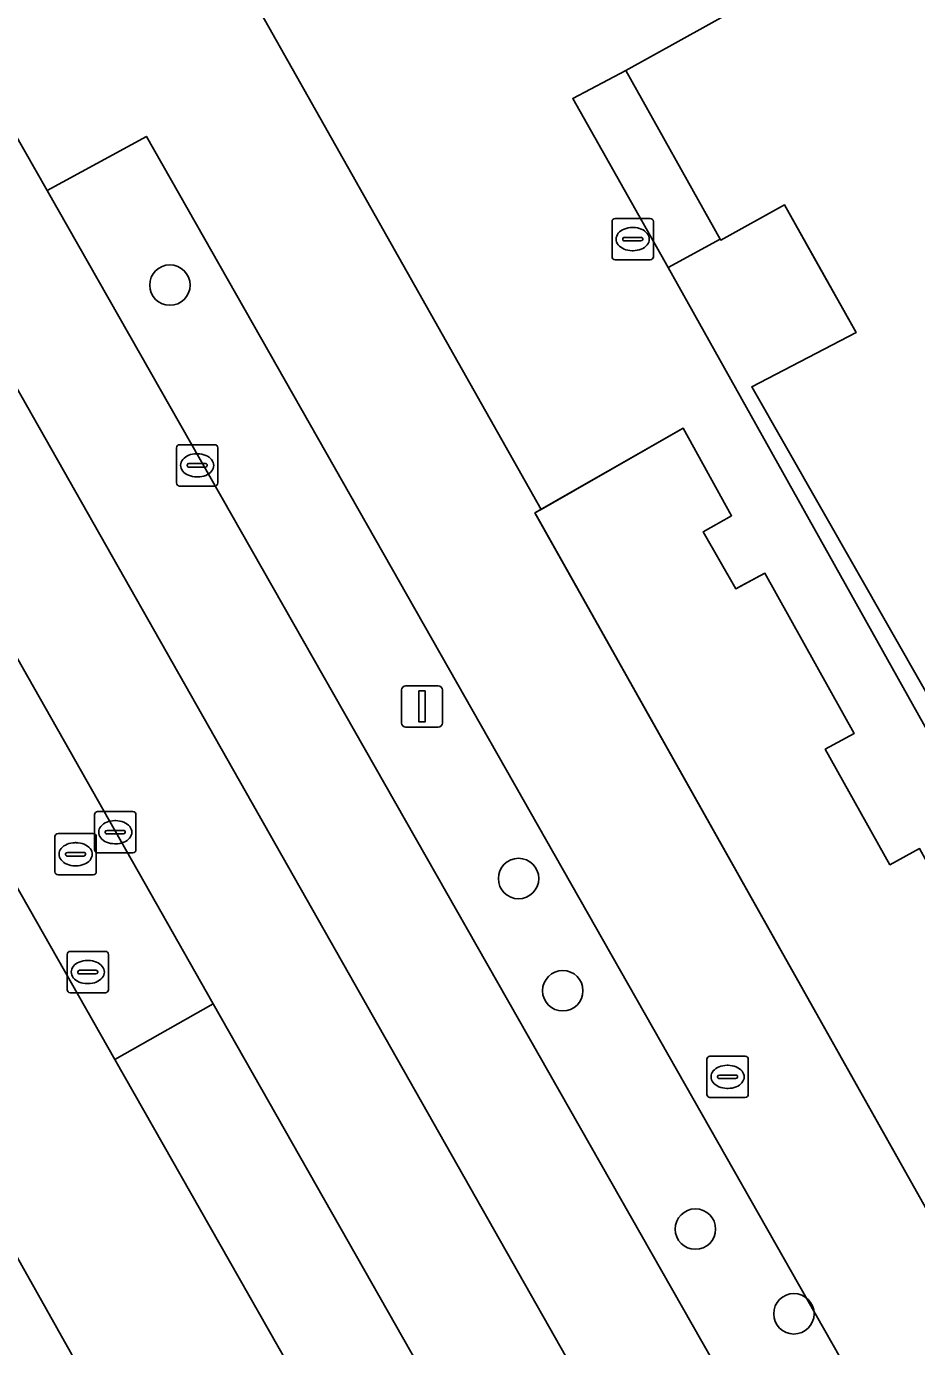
# Model space of a CAD drawing. Extents: x 161087 to 161926, y 382572 to 383873.
# Drawn here: x 161553.03 to 161574.57, y 383313.62 to 383345.56 of the extents above; entities that cross this region are included whole.
import ezdxf

# ---------------------------------------------------------------- set-up
doc = ezdxf.new("R2010")
doc.units = 0
for name, color, linetype in [('IMGEO_Berm_open', 7, 'Continuous'), ('IMGEO_Boom', 7, 'Continuous'), ('IMGEO_Erf', 7, 'Continuous'), ('IMGEO_Fietspad_gesloten', 7, 'Continuous'), ('IMGEO_Groenvoorziening', 7, 'Continuous'), ('IMGEO_Kolk', 7, 'Continuous'), ('IMGEO_Lichtmast', 7, 'Continuous'), ('IMGEO_Muur', 7, 'Continuous'), ('IMGEO_OVBaan_gesloten', 7, 'Continuous'), ('IMGEO_Pand', 7, 'Continuous'), ('IMGEO_Pand_overbouw', 7, 'Continuous'), ('IMGEO_Rijbaan_lokaal_gesloten', 7, 'Continuous'), ('IMGEO_Rioolput', 7, 'Continuous'), ('IMGEO_Voetpad_open', 7, 'Continuous')]:
    doc.layers.add(name, color=color, linetype=linetype)

msp = doc.modelspace()

# ---------------------------------------------------------------- linework, layer by layer
at = {"layer": 'IMGEO_Berm_open'}
msp.add_lwpolyline([(161548.195, 383338.408), (161545.784, 383337.077), (161555.169, 383320.567), (161557.551, 383321.918)], close=True, dxfattribs=at)
at = {"layer": 'IMGEO_Boom'}
for centre in [(161556.501, 383339.305), (161564.938, 383324.947), (161566.008, 383322.233), (161569.217, 383316.465), (161571.6, 383314.416)]:
    msp.add_circle(centre, 0.489, dxfattribs=at)
at = {"layer": 'IMGEO_Erf'}
for points in [[(161580.613, 383319.259), (161570.582, 383336.844), (161573.107, 383338.157), (161572.172, 383339.821), (161571.369, 383341.25), (161569.83, 383340.396), (161569.819, 383340.416), (161568.56, 383339.731), (161566.249, 383343.823), (161567.532, 383344.497), (161571.479, 383346.695)], [(161558.793, 383345.731), (161565.481, 383333.879), (161568.917, 383335.844), (161570.094, 383333.726), (161569.403, 383333.333), (161570.192, 383331.959), (161570.9, 383332.334), (161573.06, 383328.457), (161572.358, 383328.075), (161573.923, 383325.28), (161574.642, 383325.671)]]:
    msp.add_lwpolyline(points, dxfattribs=at)
at = {"layer": 'IMGEO_Fietspad_gesloten'}
for points in [[(161560.95, 383310.401), (161555.169, 383320.567), (161545.784, 383337.077), (161533.815, 383358.36), (161518.57, 383386.074), (161518.533, 383386.141), (161508.341, 383404.795), (161503.535, 383413.591), (161503.524, 383413.612), (161497.855, 383423.967), (161487.632, 383442.713)], [(161539.42, 383339.13), (161539.918, 383338.265), (161540.407, 383337.426), (161546.877, 383326.324), (161550.96, 383319.057), (161560.869, 383301.424), (161561.405, 383300.469), (161594.682, 383242.226), (161595.115, 383241.448)]]:
    msp.add_lwpolyline(points, dxfattribs=at)
at = {"layer": 'IMGEO_Groenvoorziening'}
for points in [[(161567.532, 383344.497), (161566.249, 383343.823), (161568.56, 383339.731), (161569.819, 383340.416)], [(161553.532, 383341.596), (161573.605, 383306.298), (161573.964, 383306.503), (161574.074, 383306.308), (161576.085, 383307.436), (161555.931, 383342.902)], [(161565.481, 383333.879), (161565.332, 383333.794), (161565.377, 383333.715), (161575.144, 383316.339), (161578.041, 383317.937), (161576.121, 383321.401), (161576.778, 383321.786), (161574.642, 383325.671), (161573.923, 383325.28), (161572.358, 383328.075), (161573.06, 383328.457), (161570.9, 383332.334), (161570.192, 383331.959), (161569.403, 383333.333), (161570.094, 383333.726), (161568.917, 383335.844)], [(161557.551, 383321.918), (161555.169, 383320.567), (161560.95, 383310.401), (161563.305, 383311.777)], [(161550.96, 383319.057), (161548.719, 383317.811), (161558.529, 383300.44), (161559.705, 383301.093), (161559.863, 383300.826), (161560.869, 383301.424)]]:
    msp.add_lwpolyline(points, close=True, dxfattribs=at)
at = {"layer": 'IMGEO_Kolk'}
for p, q in [((161556.661, 383334.518), (161556.661, 383335.37)), ((161556.736, 383335.444), (161557.588, 383335.444)), ((161557.662, 383335.37), (161557.662, 383334.518)), ((161556.92, 383334.938), (161556.92, 383334.95)), ((161556.963, 383334.987), (161557.361, 383334.987)), ((161557.149, 383335.224), (161557.174, 383335.224)), ((161557.404, 383334.95), (161557.404, 383334.938)), ((161557.358, 383334.901), (161556.96, 383334.901)), ((161557.172, 383334.664), (161557.147, 383334.664)), ((161557.588, 383334.444), (161556.736, 383334.444))]:
    msp.add_line(p, q, dxfattribs=at)
for points in [[(161556.661, 383334.518), (161556.661, 383335.37)], [(161556.736, 383335.444), (161557.588, 383335.444)], [(161557.662, 383335.37), (161557.662, 383334.518)], [(161557.588, 383334.444), (161556.736, 383334.444)]]:
    msp.add_lwpolyline(points, dxfattribs=at)
for centre, radius, start, end in [((161556.738, 383335.368), 0.0765, 91.552, 178.448), ((161556.738, 383335.368), 0.0765, 91.552, 178.448), ((161557.586, 383335.368), 0.0765, 1.552, 88.448), ((161557.586, 383335.368), 0.0765, 1.552, 88.448), ((161556.96, 383334.947), 0.0403, 85.8775, 175.7526), ((161556.957, 383334.937), 0.0366, 178.938, 274.7102), ((161557.361, 383334.944), 0.043, 264.8664, 352.4533), ((161557.365, 383334.949), 0.0386, 1.7309, 96.639), ((161556.738, 383334.52), 0.0765, 181.552, 268.448), ((161556.738, 383334.52), 0.0765, 181.552, 268.448), ((161557.586, 383334.52), 0.0765, 271.552, 358.448), ((161557.586, 383334.52), 0.0765, 271.552, 358.448)]:
    msp.add_arc(centre, radius, start, end, dxfattribs=at)
for centre, major_axis, ratio, start_param, end_param in [((161557.148, 383334.944), (-0.387, 0.002), 0.722429, 4.712389, 7.853982), ((161557.173, 383334.944), (-0.39, 0.002), 0.717154, 1.570796, 4.712389)]:
    msp.add_ellipse(centre, major_axis=major_axis, ratio=ratio, start_param=start_param, end_param=end_param, dxfattribs=at)
at = {"layer": 'IMGEO_Lichtmast'}
for p, q in [((161562.106, 383328.71), (161562.106, 383329.51)), ((161562.106, 383329.51), (161562.106, 383328.71)), ((161562.206, 383329.61), (161562.996, 383329.61)), ((161562.996, 383329.61), (161562.206, 383329.61)), ((161563.096, 383329.51), (161563.096, 383328.71)), ((161563.096, 383328.71), (161563.096, 383329.51)), ((161562.996, 383328.61), (161562.206, 383328.61)), ((161562.206, 383328.61), (161562.996, 383328.61))]:
    msp.add_line(p, q, dxfattribs=at)
msp.add_lwpolyline([(161562.526, 383329.485), (161562.676, 383329.485), (161562.676, 383328.735), (161562.526, 383328.735), (161562.526, 383329.485)], dxfattribs=at)
for centre, start, end in [((161562.206, 383329.51), 90, 180), ((161562.206, 383329.51), 90, 180), ((161562.996, 383329.51), 0, 90), ((161562.996, 383329.51), 360, 90), ((161562.206, 383328.71), 180, 270), ((161562.206, 383328.71), 180, 270), ((161562.996, 383328.71), 270, 0), ((161562.996, 383328.71), 270, 0)]:
    msp.add_arc(centre, 0.1, start, end, dxfattribs=at)
at = {"layer": 'IMGEO_Muur'}
msp.add_lwpolyline([(161576.778, 383321.786), (161576.121, 383321.401), (161578.041, 383317.937), (161575.144, 383316.339), (161565.332, 383333.794), (161568.917, 383335.844), (161570.094, 383333.726), (161569.403, 383333.333), (161570.192, 383331.959), (161570.343, 383332.039), (161570.9, 383332.334), (161573.06, 383328.457), (161572.358, 383328.075), (161573.923, 383325.28), (161574.642, 383325.671)], dxfattribs=at)
at = {"layer": 'IMGEO_OVBaan_gesloten'}
msp.add_lwpolyline([(161539.097, 383360.976), (161536.289, 383359.434), (161545.297, 383343.516), (161548.195, 383338.408), (161557.551, 383321.918), (161563.305, 383311.777), (161568.168, 383303.206), (161570.954, 383304.79)], close=True, dxfattribs=at)
at = {"layer": 'IMGEO_Pand'}
msp.add_lwpolyline([(161586.575, 383362.022), (161573.052, 383354.01), (161568.661, 383351.367), (161570.348, 383348.571), (161571.479, 383346.695), (161567.532, 383344.497), (161569.819, 383340.416), (161569.83, 383340.396), (161571.369, 383341.25), (161572.172, 383339.821), (161573.107, 383338.157), (161570.582, 383336.844), (161580.613, 383319.259)], dxfattribs=at)
at = {"layer": 'IMGEO_Pand_overbouw'}
msp.add_lwpolyline([(161571.369, 383341.25), (161569.83, 383340.396), (161569.819, 383340.416), (161567.532, 383344.497), (161566.249, 383343.823), (161568.56, 383339.731), (161580.158, 383319.006), (161580.613, 383319.259), (161570.582, 383336.844), (161573.107, 383338.157)], close=True, dxfattribs=at)
at = {"layer": 'IMGEO_Rijbaan_lokaal_gesloten'}
msp.add_lwpolyline([(161550.864, 383346.278), (161541.756, 383362.436), (161539.097, 383360.976), (161570.954, 383304.79), (161573.605, 383306.298), (161553.532, 383341.596)], close=True, dxfattribs=at)
at = {"layer": 'IMGEO_Rioolput'}
for p, q in [((161567.199, 383339.992), (161567.199, 383340.844)), ((161567.274, 383340.918), (161568.126, 383340.918)), ((161567.687, 383340.698), (161567.712, 383340.698)), ((161568.2, 383340.844), (161568.2, 383339.992)), ((161567.458, 383340.412), (161567.458, 383340.424)), ((161567.896, 383340.375), (161567.498, 383340.375)), ((161567.501, 383340.461), (161567.899, 383340.461)), ((161567.942, 383340.424), (161567.942, 383340.412)), ((161567.71, 383340.138), (161567.685, 383340.138)), ((161568.126, 383339.918), (161567.274, 383339.918)), ((161554.678, 383325.642), (161554.678, 383326.494)), ((161554.753, 383326.568), (161555.605, 383326.568)), ((161555.166, 383326.348), (161555.191, 383326.348)), ((161555.679, 383326.494), (161555.679, 383325.642)), ((161553.794, 383326.035), (161554.646, 383326.035)), ((161554.937, 383326.062), (161554.937, 383326.074)), ((161555.375, 383326.025), (161554.977, 383326.025)), ((161554.98, 383326.111), (161555.378, 383326.111)), ((161555.421, 383326.074), (161555.421, 383326.062)), ((161553.719, 383325.109), (161553.719, 383325.961)), ((161554.207, 383325.815), (161554.232, 383325.815)), ((161554.72, 383325.961), (161554.72, 383325.109)), ((161555.189, 383325.788), (161555.164, 383325.788)), ((161553.978, 383325.529), (161553.978, 383325.541)), ((161554.416, 383325.492), (161554.018, 383325.492)), ((161554.021, 383325.578), (161554.419, 383325.578)), ((161554.462, 383325.541), (161554.462, 383325.529)), ((161555.605, 383325.568), (161554.753, 383325.568)), ((161554.646, 383325.035), (161553.794, 383325.035)), ((161554.23, 383325.255), (161554.205, 383325.255)), ((161554.088, 383323.184), (161554.94, 383323.184)), ((161554.013, 383322.258), (161554.013, 383323.11)), ((161554.501, 383322.964), (161554.526, 383322.964)), ((161555.014, 383323.11), (161555.014, 383322.258)), ((161554.272, 383322.678), (161554.272, 383322.69)), ((161554.71, 383322.641), (161554.312, 383322.641)), ((161554.315, 383322.727), (161554.713, 383322.727)), ((161554.756, 383322.69), (161554.756, 383322.678)), ((161554.94, 383322.184), (161554.088, 383322.184)), ((161554.524, 383322.404), (161554.499, 383322.404)), ((161569.495, 383319.723), (161569.495, 383320.575)), ((161569.57, 383320.649), (161570.422, 383320.649)), ((161570.496, 383320.575), (161570.496, 383319.723)), ((161569.983, 383320.429), (161570.008, 383320.429)), ((161569.754, 383320.143), (161569.754, 383320.155)), ((161570.192, 383320.106), (161569.794, 383320.106)), ((161569.797, 383320.192), (161570.195, 383320.192)), ((161570.238, 383320.155), (161570.238, 383320.143)), ((161570.422, 383319.649), (161569.57, 383319.649)), ((161570.006, 383319.869), (161569.981, 383319.869))]:
    msp.add_line(p, q, dxfattribs=at)
for points in [[(161567.199, 383339.992), (161567.199, 383340.844)], [(161567.274, 383340.918), (161568.126, 383340.918)], [(161568.2, 383340.844), (161568.2, 383339.992)], [(161568.126, 383339.918), (161567.274, 383339.918)], [(161554.678, 383325.642), (161554.678, 383326.494)], [(161554.753, 383326.568), (161555.605, 383326.568)], [(161555.679, 383326.494), (161555.679, 383325.642)], [(161553.794, 383326.035), (161554.646, 383326.035)], [(161553.719, 383325.109), (161553.719, 383325.961)], [(161554.72, 383325.961), (161554.72, 383325.109)], [(161555.605, 383325.568), (161554.753, 383325.568)], [(161554.646, 383325.035), (161553.794, 383325.035)], [(161554.088, 383323.184), (161554.94, 383323.184)], [(161554.013, 383322.258), (161554.013, 383323.11)], [(161555.014, 383323.11), (161555.014, 383322.258)], [(161554.94, 383322.184), (161554.088, 383322.184)], [(161569.495, 383319.723), (161569.495, 383320.575)], [(161569.57, 383320.649), (161570.422, 383320.649)], [(161570.496, 383320.575), (161570.496, 383319.723)], [(161570.422, 383319.649), (161569.57, 383319.649)]]:
    msp.add_lwpolyline(points, dxfattribs=at)
for centre, radius, start, end in [((161567.276, 383340.842), 0.0765, 91.552, 178.448), ((161567.276, 383340.842), 0.0765, 91.552, 178.448), ((161568.124, 383340.842), 0.0765, 1.552, 88.448), ((161568.124, 383340.842), 0.0765, 1.552, 88.448), ((161567.498, 383340.421), 0.0403, 85.8775, 175.7526), ((161567.495, 383340.411), 0.0366, 178.938, 274.7102), ((161567.899, 383340.418), 0.043, 264.8664, 352.4533), ((161567.903, 383340.423), 0.0386, 1.7309, 96.639), ((161567.276, 383339.994), 0.0765, 181.552, 268.448), ((161567.276, 383339.994), 0.0765, 181.552, 268.448), ((161568.124, 383339.994), 0.0765, 271.552, 358.448), ((161568.124, 383339.994), 0.0765, 271.552, 358.448), ((161554.755, 383326.492), 0.0765, 91.552, 178.448), ((161554.755, 383326.492), 0.0765, 91.552, 178.448), ((161555.603, 383326.492), 0.0765, 1.552, 88.448), ((161555.603, 383326.492), 0.0765, 1.552, 88.448), ((161553.796, 383325.959), 0.0765, 91.552, 178.448), ((161553.796, 383325.959), 0.0765, 91.552, 178.448), ((161554.644, 383325.959), 0.0765, 1.552, 88.448), ((161554.644, 383325.959), 0.0765, 1.552, 88.448), ((161554.977, 383326.071), 0.0403, 85.8775, 175.7526), ((161554.974, 383326.061), 0.0366, 178.938, 274.7102), ((161555.378, 383326.068), 0.043, 264.8664, 352.4533), ((161555.382, 383326.073), 0.0386, 1.7309, 96.639), ((161554.018, 383325.538), 0.0403, 85.8775, 175.7526), ((161554.015, 383325.528), 0.0366, 178.938, 274.7102), ((161554.419, 383325.535), 0.043, 264.8664, 352.4533), ((161554.423, 383325.54), 0.0386, 1.7309, 96.639), ((161554.755, 383325.644), 0.0765, 181.552, 268.448), ((161554.755, 383325.644), 0.0765, 181.552, 268.448), ((161555.603, 383325.644), 0.0765, 271.552, 358.448), ((161555.603, 383325.644), 0.0765, 271.552, 358.448), ((161553.796, 383325.111), 0.0765, 181.552, 268.448), ((161553.796, 383325.111), 0.0765, 181.552, 268.448), ((161554.644, 383325.111), 0.0765, 271.552, 358.448), ((161554.644, 383325.111), 0.0765, 271.552, 358.448), ((161554.09, 383323.108), 0.0765, 91.552, 178.448), ((161554.09, 383323.108), 0.0765, 91.552, 178.448), ((161554.938, 383323.108), 0.0765, 1.552, 88.448), ((161554.938, 383323.108), 0.0765, 1.552, 88.448), ((161554.312, 383322.687), 0.0403, 85.8775, 175.7526), ((161554.309, 383322.677), 0.0366, 178.938, 274.7102), ((161554.713, 383322.684), 0.043, 264.8664, 352.4533), ((161554.717, 383322.689), 0.0386, 1.7309, 96.639), ((161554.09, 383322.26), 0.0765, 181.552, 268.448), ((161554.09, 383322.26), 0.0765, 181.552, 268.448), ((161554.938, 383322.26), 0.0765, 271.552, 358.448), ((161554.938, 383322.26), 0.0765, 271.552, 358.448), ((161569.572, 383320.573), 0.0765, 91.552, 178.448), ((161569.572, 383320.573), 0.0765, 91.552, 178.448), ((161570.42, 383320.573), 0.0765, 1.552, 88.448), ((161570.42, 383320.573), 0.0765, 1.552, 88.448), ((161569.794, 383320.152), 0.0403, 85.8775, 175.7526), ((161569.791, 383320.142), 0.0366, 178.938, 274.7102), ((161570.195, 383320.149), 0.043, 264.8664, 352.4533), ((161570.199, 383320.154), 0.0386, 1.7309, 96.639), ((161569.572, 383319.725), 0.0765, 181.552, 268.448), ((161569.572, 383319.725), 0.0765, 181.552, 268.448), ((161570.42, 383319.725), 0.0765, 271.552, 358.448), ((161570.42, 383319.725), 0.0765, 271.552, 358.448)]:
    msp.add_arc(centre, radius, start, end, dxfattribs=at)
for centre, major_axis, ratio, start_param, end_param in [((161567.686, 383340.418), (-0.387, 0.002), 0.722429, 4.712389, 7.853982), ((161567.711, 383340.418), (-0.39, 0.002), 0.717154, 1.570796, 4.712389), ((161555.165, 383326.068), (-0.387, 0.002), 0.722429, 4.712389, 7.853982), ((161555.19, 383326.068), (-0.39, 0.002), 0.717154, 1.570796, 4.712389), ((161554.206, 383325.535), (-0.387, 0.002), 0.722429, 4.712389, 7.853982), ((161554.231, 383325.535), (-0.39, 0.002), 0.717154, 1.570796, 4.712389), ((161554.5, 383322.684), (-0.387, 0.002), 0.722429, 4.712389, 7.853982), ((161554.525, 383322.684), (-0.39, 0.002), 0.717154, 1.570796, 4.712389), ((161569.982, 383320.149), (-0.387, 0.002), 0.722429, 4.712389, 7.853982), ((161570.007, 383320.149), (-0.39, 0.002), 0.717154, 1.570796, 4.712389)]:
    msp.add_ellipse(centre, major_axis=major_axis, ratio=ratio, start_param=start_param, end_param=end_param, dxfattribs=at)
at = {"layer": 'IMGEO_Voetpad_open'}
for points in [[(161498.477, 383445.174), (161501.194, 383440.172), (161499.894, 383439.487), (161499.792, 383439.685), (161499.589, 383439.572), (161505.835, 383428.094), (161513.893, 383413.351), (161516.238, 383414.629), (161528.803, 383391.714), (161526.615, 383390.56), (161526.514, 383390.753), (161526.306, 383390.639), (161541.756, 383362.436), (161550.864, 383346.278), (161553.532, 383341.596), (161555.931, 383342.902), (161576.085, 383307.436), (161574.074, 383306.308), (161573.964, 383306.503), (161573.605, 383306.298), (161579.987, 383295.136), (161582.347, 383296.475), (161586.534, 383289.192), (161595.511, 383273.356)], [(161605.553, 383262.644), (161589.763, 383290.481), (161585.88, 383297.339), (161583.052, 383302.173), (161580.275, 383307.078), (161579.717, 383308.063), (161578.98, 383309.624), (161576.965, 383313.183), (161575.144, 383316.339), (161565.377, 383333.715), (161565.332, 383333.794), (161565.481, 383333.879), (161558.793, 383345.731), (161558.744, 383345.818), (161560.262, 383346.675), (161562.501, 383347.925), (161561.7, 383349.336), (161560.026, 383352.285), (161560.565, 383352.595), (161560.478, 383352.789), (161560.234, 383352.651), (161559.165, 383354.551), (161551.231, 383368.646), (161538.33, 383391.574)]]:
    msp.add_lwpolyline(points, dxfattribs=at)

doc.saveas('drawing.dxf')
